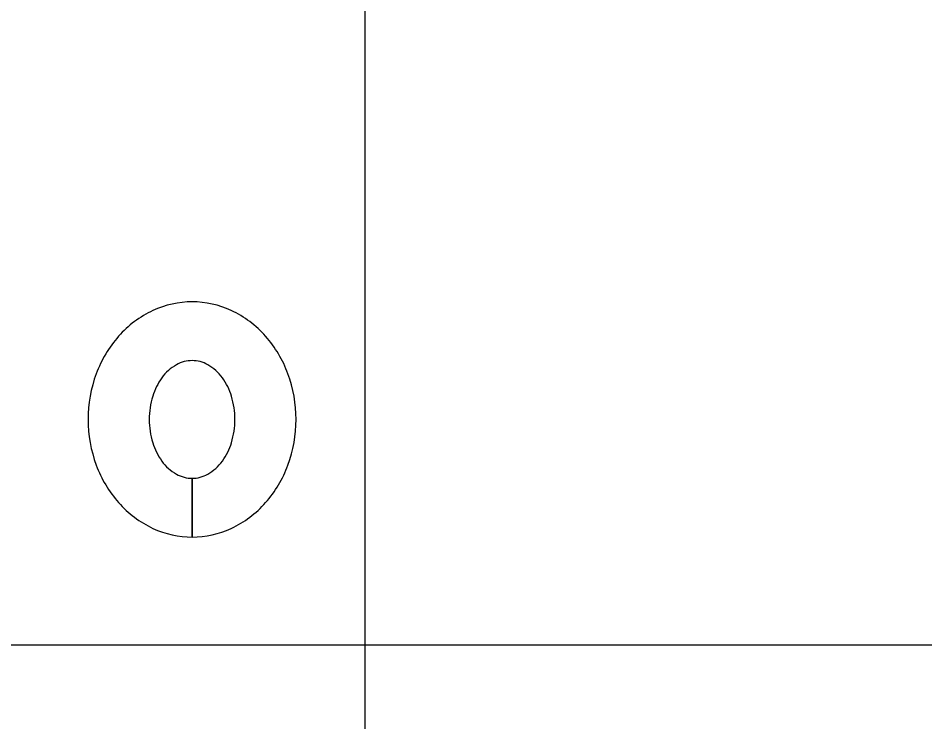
# Model space of a CAD drawing. Extents: x 1797809 to 2198143, y 249608 to 1237864.
# Drawn here: x 2194588.743 to 2194591.212, y 1237303.896 to 1237305.813 of the extents above; entities that cross this region are included whole.
import ezdxf

# ---------------------------------------------------------------- set-up
doc = ezdxf.new("R2010")
doc.units = 0
for name, color, linetype in [('GSBWFILL', 7, 'Continuous'), ('GSCOLORFILL', 7, 'Continuous'), ('GSOUTLINE', 7, 'Continuous'), ('GSSHT', 7, 'Continuous')]:
    doc.layers.add(name, color=color, linetype=linetype)

msp = doc.modelspace()

# ---------------------------------------------------------------- linework, layer by layer
at = {"layer": 'GSBWFILL'}
for p, q in [((2194589.2167, 1237304.3995), (2194589.2167, 1237304.5597)), ((2194589.2167, 1237304.5597), (2194589.2167, 1237304.3995))]:
    msp.add_line(p, q, dxfattribs=at)
for centre, major_axis, start_param, end_param in [((2194589.2167, 1237304.7896), (0, 0.2509), 0, 0.438571), ((2194589.2167, 1237304.7896), (0, 0.2509), 5.844614, 6.283185), ((2194589.2325, 1237304.7559), (0, 0.2881), 0.438571, 0.847388), ((2194589.2009, 1237304.7559), (0, 0.2881), 5.435798, 5.844614), ((2194589.2572, 1237304.7341), (0, 0.321), 0.847388, 1.220117), ((2194589.1762, 1237304.7341), (0, 0.321), 5.063069, 5.435798), ((2194589.2167, 1237304.7943), (0, 0.086), 0, 0.517724), ((2194589.2167, 1237304.7943), (0, 0.086), 5.765461, 6.283185), ((2194589.237, 1237304.7586), (0, 0.1271), 0.517724, 0.942), ((2194589.1963, 1237304.7586), (0, 0.1271), 5.341185, 5.765461), ((2194589.2958, 1237304.72), (0, 0.3622), 1.220117, 1.570796), ((2194589.2691, 1237304.7352), (0, 0.1667), 0.942, 1.278197), ((2194589.1643, 1237304.7352), (0, 0.1667), 5.004989, 5.341185), ((2194589.1376, 1237304.72), (0, 0.3622), 4.712389, 5.063069), ((2194589.3197, 1237304.72), (0, 0.2196), 1.278197, 1.570796), ((2194589.1136, 1237304.72), (0, 0.2196), 4.712389, 5.004989), ((2194589.2958, 1237304.72), (0, 0.3622), 1.570796, 1.921476), ((2194589.3197, 1237304.72), (0, 0.2196), 1.570796, 1.863396), ((2194589.1136, 1237304.72), (0, 0.2196), 4.419789, 4.712389), ((2194589.1376, 1237304.72), (0, 0.3622), 4.361709, 4.712389), ((2194589.2691, 1237304.7047), (0, 0.1667), 1.863396, 2.199593), ((2194589.1643, 1237304.7047), (0, 0.1667), 4.083593, 4.419789), ((2194589.237, 1237304.6814), (0, 0.1271), 2.199593, 2.623869), ((2194589.1963, 1237304.6814), (0, 0.1271), 3.659317, 4.083593), ((2194589.2572, 1237304.7058), (0, 0.321), 1.921476, 2.294205), ((2194589.1762, 1237304.7058), (0, 0.321), 3.98898, 4.361709), ((2194589.2167, 1237304.6457), (0, 0.086), 2.623869, 3.141593), ((2194589.2167, 1237304.6457), (0, 0.086), 3.142077, 3.659317), ((2194589.2325, 1237304.6841), (0, 0.2881), 2.294205, 2.703022), ((2194589.2009, 1237304.6841), (0, 0.2881), 3.580164, 3.98898), ((2194589.2167, 1237304.6504), (0, 0.2509), 2.703022, 3.141593), ((2194589.2167, 1237304.6504), (0, 0.2509), 3.141759, 3.580164)]:
    msp.add_ellipse(centre, major_axis=major_axis, ratio=0.999998, start_param=start_param, end_param=end_param, dxfattribs=at)
at = {"layer": 'GSCOLORFILL'}
for p, q in [((2194589.2167, 1237304.3995), (2194589.2167, 1237304.5597)), ((2194589.2167, 1237304.5597), (2194589.2167, 1237304.3995))]:
    msp.add_line(p, q, dxfattribs=at)
for centre, major_axis, start_param, end_param in [((2194589.2167, 1237304.7896), (0, 0.2509), 0, 0.438571), ((2194589.2167, 1237304.7896), (0, 0.2509), 5.844614, 6.283185), ((2194589.2325, 1237304.7559), (0, 0.2881), 0.438571, 0.847388), ((2194589.2009, 1237304.7559), (0, 0.2881), 5.435798, 5.844614), ((2194589.2572, 1237304.7341), (0, 0.321), 0.847388, 1.220117), ((2194589.1762, 1237304.7341), (0, 0.321), 5.063069, 5.435798), ((2194589.2167, 1237304.7943), (0, 0.086), 0, 0.517724), ((2194589.2167, 1237304.7943), (0, 0.086), 5.765461, 6.283185), ((2194589.237, 1237304.7586), (0, 0.1271), 0.517724, 0.942), ((2194589.1963, 1237304.7586), (0, 0.1271), 5.341185, 5.765461), ((2194589.2958, 1237304.72), (0, 0.3622), 1.220117, 1.570796), ((2194589.2691, 1237304.7352), (0, 0.1667), 0.942, 1.278197), ((2194589.1643, 1237304.7352), (0, 0.1667), 5.004989, 5.341185), ((2194589.1376, 1237304.72), (0, 0.3622), 4.712389, 5.063069), ((2194589.3197, 1237304.72), (0, 0.2196), 1.278197, 1.570796), ((2194589.1136, 1237304.72), (0, 0.2196), 4.712389, 5.004989), ((2194589.2958, 1237304.72), (0, 0.3622), 1.570796, 1.921476), ((2194589.3197, 1237304.72), (0, 0.2196), 1.570796, 1.863396), ((2194589.1136, 1237304.72), (0, 0.2196), 4.419789, 4.712389), ((2194589.1376, 1237304.72), (0, 0.3622), 4.361709, 4.712389), ((2194589.2691, 1237304.7047), (0, 0.1667), 1.863396, 2.199593), ((2194589.1643, 1237304.7047), (0, 0.1667), 4.083593, 4.419789), ((2194589.237, 1237304.6814), (0, 0.1271), 2.199593, 2.623869), ((2194589.1963, 1237304.6814), (0, 0.1271), 3.659317, 4.083593), ((2194589.2572, 1237304.7058), (0, 0.321), 1.921476, 2.294205), ((2194589.1762, 1237304.7058), (0, 0.321), 3.98898, 4.361709), ((2194589.2167, 1237304.6457), (0, 0.086), 2.623869, 3.141593), ((2194589.2167, 1237304.6457), (0, 0.086), 3.142077, 3.659317), ((2194589.2325, 1237304.6841), (0, 0.2881), 2.294205, 2.703022), ((2194589.2009, 1237304.6841), (0, 0.2881), 3.580164, 3.98898), ((2194589.2167, 1237304.6504), (0, 0.2509), 2.703022, 3.141593), ((2194589.2167, 1237304.6504), (0, 0.2509), 3.141759, 3.580164)]:
    msp.add_ellipse(centre, major_axis=major_axis, ratio=0.999998, start_param=start_param, end_param=end_param, dxfattribs=at)
at = {"layer": 'GSOUTLINE'}
for centre, major_axis, start_param, end_param in [((2194589.2167, 1237304.7896), (0, 0.2509), 0, 0.438571), ((2194589.2167, 1237304.7896), (0, 0.2509), 5.844614, 6.283185), ((2194589.2325, 1237304.7559), (0, 0.2881), 0.438571, 0.847388), ((2194589.2009, 1237304.7559), (0, 0.2881), 5.435798, 5.844614), ((2194589.2572, 1237304.7341), (0, 0.321), 0.847388, 1.220117), ((2194589.1762, 1237304.7341), (0, 0.321), 5.063069, 5.435798), ((2194589.2167, 1237304.7943), (0, 0.086), 0, 0.517724), ((2194589.2167, 1237304.7943), (0, 0.086), 5.765461, 6.283185), ((2194589.237, 1237304.7586), (0, 0.1271), 0.517724, 0.942), ((2194589.1963, 1237304.7586), (0, 0.1271), 5.341185, 5.765461), ((2194589.2958, 1237304.72), (0, 0.3622), 1.220117, 1.570796), ((2194589.2691, 1237304.7352), (0, 0.1667), 0.942, 1.278197), ((2194589.1643, 1237304.7352), (0, 0.1667), 5.004989, 5.341185), ((2194589.1376, 1237304.72), (0, 0.3622), 4.712389, 5.063069), ((2194589.3197, 1237304.72), (0, 0.2196), 1.278197, 1.570796), ((2194589.1136, 1237304.72), (0, 0.2196), 4.712389, 5.004989), ((2194589.2958, 1237304.72), (0, 0.3622), 1.570796, 1.921476), ((2194589.3197, 1237304.72), (0, 0.2196), 1.570796, 1.863396), ((2194589.1136, 1237304.72), (0, 0.2196), 4.419789, 4.712389), ((2194589.1376, 1237304.72), (0, 0.3622), 4.361709, 4.712389), ((2194589.2691, 1237304.7047), (0, 0.1667), 1.863396, 2.199593), ((2194589.1643, 1237304.7047), (0, 0.1667), 4.083593, 4.419789), ((2194589.237, 1237304.6814), (0, 0.1271), 2.199593, 2.623869), ((2194589.1963, 1237304.6814), (0, 0.1271), 3.659317, 4.083593), ((2194589.2572, 1237304.7058), (0, 0.321), 1.921476, 2.294205), ((2194589.1762, 1237304.7058), (0, 0.321), 3.98898, 4.361709), ((2194589.2167, 1237304.6457), (0, 0.086), 2.623869, 3.141593), ((2194589.2167, 1237304.6457), (0, 0.086), 3.141593, 3.659317), ((2194589.2325, 1237304.6841), (0, 0.2881), 2.294205, 2.703022), ((2194589.2009, 1237304.6841), (0, 0.2881), 3.580164, 3.98898), ((2194589.2167, 1237304.6504), (0, 0.2509), 2.703022, 3.141593), ((2194589.2167, 1237304.6504), (0, 0.2509), 3.141593, 3.580164)]:
    msp.add_ellipse(centre, major_axis=major_axis, ratio=0.999998, start_param=start_param, end_param=end_param, dxfattribs=at)
at = {"layer": 'GSSHT'}
for p, q in [((2194589.6881, 1237258.1062), (2194589.6881, 1237318.1062)), ((2194547.6881, 1237304.1062), (2194677.6881, 1237304.1062))]:
    msp.add_line(p, q, dxfattribs=at)

doc.saveas('drawing.dxf')
